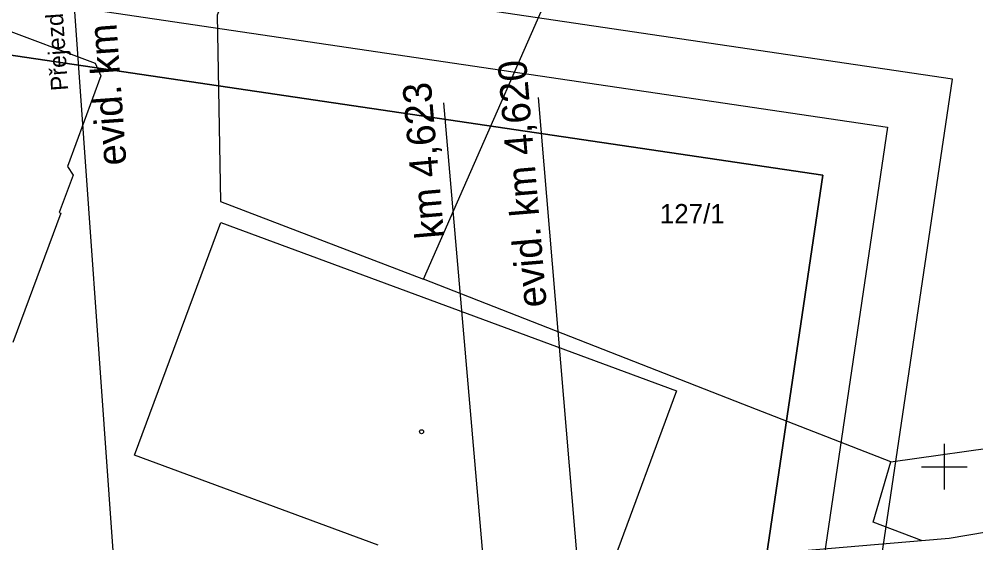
# Model space of a CAD drawing. Extents: x -779302 to -774398, y -1144902 to -1142831.
# Drawn here: x -774881.1 to -774797.2, y -1144406.7 to -1144360.8 of the extents above; entities that cross this region are included whole.
import ezdxf

# ---------------------------------------------------------------- set-up
doc = ezdxf.new("R2010")
doc.units = 0
for name, color, linetype in [('hektosit - Vrstva 5', 7, 'Continuous'), ('Hranice parcel', 7, 'Continuous'), ('Parcelní čísla', 7, 'Continuous'), ('Vnitřní kresba', 7, 'Continuous'), ('Vrstva 1', 7, 'Continuous'), ('zjednodus_g_situ-seda - Vrstva 2', 7, 'Continuous'), ('zjednodus_g_situ-seda - Vrstva 4', 7, 'Continuous'), ('zjednodus_g_situ-seda - Vrstva 9', 7, 'Continuous'), ('Značky budov', 7, 'Continuous')]:
    doc.layers.add(name, color=color, linetype=linetype)

msp = doc.modelspace()

# ---------------------------------------------------------------- linework, layer by layer
at = {"layer": 'hektosit - Vrstva 5'}
for p, q in [((-774800, -1144398), (-774800, -1144402)), ((-774802, -1144400), (-774798, -1144400))]:
    msp.add_line(p, q, dxfattribs=at)
at = {"layer": 'Hranice parcel'}
for points in [[(-774845.62, -1144383.56), (-774831.16, -1144350.65), (-774827.09, -1144338.8), (-774824.66, -1144334.51)], [(-774855.92, -1144342.24), (-774857.95, -1144348.55), (-774858.99, -1144348.34), (-774859.86, -1144350.58), (-774863.72, -1144360.44), (-774863.41, -1144376.75), (-774845.62, -1144383.56)], [(-774801.98, -1144406.47), (-774799.57, -1144406.26), (-774796.3, -1144405.69), (-774793.89, -1144404.6), (-774791.79, -1144403.24), (-774759.55, -1144379.36), (-774721.28, -1144350.96)], [(-774804.69, -1144399.57), (-774793.9, -1144398.06), (-774782, -1144352.41)], [(-774804.69, -1144399.57), (-774817.65, -1144394.5), (-774845.62, -1144383.56)], [(-774801.98, -1144406.47), (-774806.23, -1144404.86), (-774804.69, -1144399.57)], [(-774825.86, -1144415.63), (-774827.39, -1144415.07), (-774826.04, -1144411.98), (-774824.53, -1144410), (-774822.89, -1144408.84), (-774820.5, -1144408.04), (-774801.98, -1144406.47)]]:
    msp.add_lwpolyline(points, dxfattribs=at)
at = {"layer": 'Vnitřní kresba'}
for p, q in [((-774883.44, -1144361.25), (-774874.4, -1144364.63)), ((-774874.4, -1144364.63), (-774873.91, -1144365.74)), ((-774873.91, -1144365.74), (-774876.81, -1144373.7)), ((-774876.81, -1144373.7), (-774876.33, -1144374.46)), ((-774876.33, -1144374.46), (-774877.55, -1144377.73)), ((-774877.41, -1144377.78), (-774881.61, -1144389.11)), ((-774877.55, -1144377.73), (-774877.41, -1144377.78)), ((-774870.95, -1144398.98), (-774863.38, -1144378.61)), ((-774863.38, -1144378.61), (-774823.46, -1144393.35)), ((-774823.46, -1144393.35), (-774830.99, -1144413.74)), ((-774849.61, -1144406.86), (-774870.95, -1144398.98))]:
    msp.add_line(p, q, dxfattribs=at)
at = {"layer": 'Vrstva 1'}
for points in [[(-774799.287, -1144366.036), (-776045.699, -1144181.555), (-776089.182, -1144475.344), (-774842.771, -1144659.826)], [(-774846.985, -1144654.148), (-776083.504, -1144471.13), (-776041.484, -1144187.233), (-774804.965, -1144370.25)], [(-774810.638, -1144374.46), (-775834.484, -1144222.921), (-775875.041, -1144496.936), (-774851.195, -1144648.475)], [(-774851.195, -1144648.475), (-775875.041, -1144496.936), (-775834.484, -1144222.921), (-774810.638, -1144374.46)]]:
    msp.add_lwpolyline(points, close=True, dxfattribs=at)
at = {"layer": 'zjednodus_g_situ-seda - Vrstva 2'}
msp.add_line((-774830.163, -1144431.482), (-774835.537, -1144367.651), dxfattribs=at)
at = {"layer": 'zjednodus_g_situ-seda - Vrstva 4'}
msp.add_line((-774870.87, -1144434.545), (-774876.52, -1144355.311), dxfattribs=at)
at = {"layer": 'zjednodus_g_situ-seda - Vrstva 9'}
msp.add_line((-774838.525, -1144429.399), (-774843.853, -1144368.099), dxfattribs=at)
at = {"layer": 'Značky budov'}
msp.add_circle((-774845.797, -1144396.929), 0.175, dxfattribs=at)

# ---------------------------------------------------------------- texts
at = {"layer": 'Parcelní čísla'}
msp.add_text('127/1', height=1.7, dxfattribs=at).set_placement((-774824.922, -1144378.678))
at = {"layer": 'zjednodus_g_situ-seda - Vrstva 2'}
msp.add_text('evid. km 4,620', height=2.5, rotation=94.81242, dxfattribs=at).set_placement((-774834.823, -1144385.938))
at = {"layer": 'zjednodus_g_situ-seda - Vrstva 4'}
for s, height, p in [('evid. km 4,655', 2.5, (-774871.649, -1144373.521)), ('Přejezd  P1418', 1.5, (-774876.748, -1144367.005))]:
    msp.add_text(s, height=height, rotation=94.07944, dxfattribs=at).set_placement(p)
at = {"layer": 'zjednodus_g_situ-seda - Vrstva 9'}
msp.add_text('km 4,623', height=2.5, rotation=94.96737, dxfattribs=at).set_placement((-774843.803, -1144379.921))

doc.saveas('drawing.dxf')
